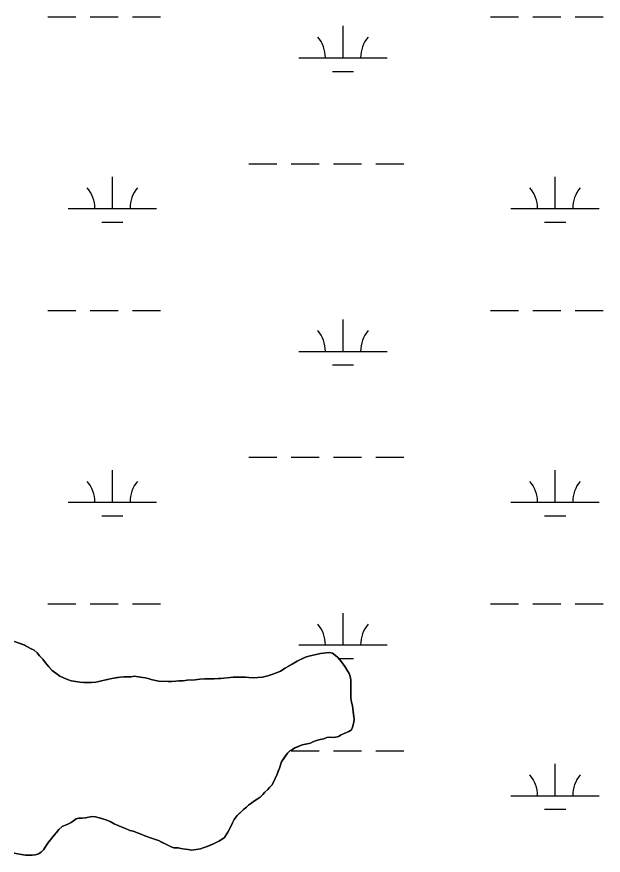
# Model space of a CAD drawing. Extents: x 3281947 to 3319794, y 715894 to 741249.
# Drawn here: x 3312445 to 3313110, y 737079 to 738029 of the extents above; entities that cross this region are included whole.
import ezdxf

# ---------------------------------------------------------------- set-up
doc = ezdxf.new("R2010")
doc.units = 0
for name, color, linetype in [('V-SITE-VEGE', 7, 'Continuous'), ('V-TOPO-SHOR', 7, 'Continuous'), ('V-WETL-SWMP', 7, 'Continuous')]:
    doc.layers.add(name, color=color, linetype=linetype)

msp = doc.modelspace()

# ---------------------------------------------------------------- linework, layer by layer
at = {"layer": 'V-SITE-VEGE'}
for p, q in [((3312442.02, 737321.17), (3312444.97, 737320.19)), ((3312444.97, 737320.19), (3312452.58, 737317.25)), ((3312452.58, 737317.25), (3312459.96, 737313.33)), ((3312459.96, 737313.33), (3312464.14, 737311.37)), ((3312464.14, 737311.37), (3312467.58, 737308.43)), ((3312467.58, 737308.43), (3312470.53, 737305)), ((3312470.53, 737305), (3312473.98, 737301.32)), ((3312473.98, 737301.32), (3312477.17, 737297.15)), ((3312762.31, 737298.98), (3312771.88, 737303.42)), ((3312771.88, 737303.42), (3312775.81, 737304.65)), ((3312775.81, 737304.65), (3312789.07, 737307.61)), ((3312789.07, 737307.61), (3312798.65, 737308.61)), ((3312798.65, 737308.61), (3312802.58, 737307.88)), ((3312802.58, 737307.88), (3312806.02, 737305.18)), ((3312806.02, 737305.18), (3312808.48, 737302.97)), ((3312808.48, 737302.97), (3312810.69, 737300.52)), ((3312810.69, 737300.52), (3312813.89, 737296.59)), ((3312477.17, 737297.15), (3312481.11, 737292.49)), ((3312481.11, 737292.49), (3312484.79, 737288.31)), ((3312743.42, 737287.42), (3312748.81, 737290.86)), ((3312748.81, 737290.86), (3312756.91, 737295.54)), ((3312756.91, 737295.54), (3312762.31, 737298.98)), ((3312813.89, 737296.59), (3312817.33, 737291.93)), ((3312817.33, 737291.93), (3312821.27, 737284.81)), ((3312484.79, 737288.31), (3312490.2, 737284.15)), ((3312490.2, 737284.15), (3312493.4, 737281.94)), ((3312493.4, 737281.94), (3312497.58, 737279.98)), ((3312554.56, 737279.81), (3312562.17, 737280.8)), ((3312562.17, 737280.8), (3312570.27, 737281.3)), ((3312570.27, 737281.3), (3312574.21, 737281.31)), ((3312574.21, 737281.31), (3312577.64, 737281.8)), ((3312577.64, 737281.8), (3312584.76, 737280.83)), ((3312584.76, 737280.83), (3312590.17, 737279.86)), ((3312676.13, 737279.22), (3312689.88, 737280.72)), ((3312689.88, 737280.72), (3312694.55, 737280.97)), ((3312694.55, 737280.97), (3312698.23, 737280.73)), ((3312698.23, 737280.73), (3312703.88, 737280.73)), ((3312703.88, 737280.73), (3312707.81, 737280.25)), ((3312717.88, 737280.26), (3312723.28, 737280.76)), ((3312723.28, 737280.76), (3312729.42, 737282.24)), ((3312729.42, 737282.24), (3312733.84, 737283.72)), ((3312733.84, 737283.72), (3312739.24, 737285.69)), ((3312739.24, 737285.69), (3312743.42, 737287.42)), ((3312821.27, 737284.81), (3312822.75, 737281.38)), ((3312822.75, 737281.38), (3312823.49, 737277.7)), ((3312497.58, 737279.98), (3312502.25, 737278.02)), ((3312502.25, 737278.02), (3312506.18, 737276.8)), ((3312506.18, 737276.8), (3312516, 737275.09)), ((3312516, 737275.09), (3312520.18, 737274.61)), ((3312520.18, 737274.61), (3312524.85, 737274.86)), ((3312524.85, 737274.86), (3312529.27, 737274.62)), ((3312529.27, 737274.62), (3312534.18, 737275.11)), ((3312534.18, 737275.11), (3312537.62, 737275.86)), ((3312537.62, 737275.86), (3312547.19, 737278.33)), ((3312547.19, 737278.33), (3312547.93, 737278.33)), ((3312547.93, 737278.33), (3312550.38, 737279.07)), ((3312550.38, 737279.07), (3312554.56, 737279.81)), ((3312590.17, 737279.86), (3312593.61, 737279.12)), ((3312593.61, 737279.12), (3312596.8, 737278.14)), ((3312596.8, 737278.14), (3312601.72, 737277.17)), ((3312601.72, 737277.17), (3312605.65, 737276.19)), ((3312605.65, 737276.19), (3312616.21, 737275.71)), ((3312616.21, 737275.71), (3312620.38, 737275.72)), ((3312620.38, 737275.72), (3312624.81, 737276.21)), ((3312624.81, 737276.21), (3312633.4, 737276.71)), ((3312633.4, 737276.71), (3312637.82, 737277.21)), ((3312637.82, 737277.21), (3312646.91, 737277.72)), ((3312646.91, 737277.72), (3312652.31, 737278.46)), ((3312652.31, 737278.46), (3312657.71, 737278.96)), ((3312657.71, 737278.96), (3312662.87, 737278.96)), ((3312662.87, 737278.96), (3312668.27, 737278.72)), ((3312668.27, 737278.72), (3312672.94, 737279.22)), ((3312672.94, 737279.22), (3312676.13, 737279.22)), ((3312707.81, 737280.25), (3312712.72, 737280.01)), ((3312712.72, 737280.01), (3312717.88, 737280.26)), ((3312823.49, 737277.7), (3312823.52, 737256.82)), ((3312823.52, 737256.82), (3312824.02, 737252.64)), ((3312824.02, 737252.64), (3312825.25, 737248.47)), ((3312825.25, 737248.47), (3312825.99, 737241.84)), ((3312825.99, 737241.84), (3312827.23, 737233.24)), ((3312827.23, 737233.24), (3312826.75, 737229.81)), ((3312825.28, 737224.16), (3312824.06, 737221.21)), ((3312826.75, 737229.81), (3312825.28, 737224.16)), ((3312812.52, 737215.3), (3312809.33, 737213.57)), ((3312815.96, 737216.78), (3312812.52, 737215.3)), ((3312821.11, 737219.24), (3312815.96, 737216.78)), ((3312824.06, 737221.21), (3312821.11, 737219.24)), ((3312777.66, 737206.17), (3312768.33, 737203.95)), ((3312780.36, 737207.4), (3312777.66, 737206.17)), ((3312784.53, 737208.88), (3312780.36, 737207.4)), ((3312788.7, 737210.11), (3312784.53, 737208.88)), ((3312792.63, 737211.1), (3312788.7, 737210.11)), ((3312796.31, 737212.33), (3312792.63, 737211.1)), ((3312799.51, 737212.83), (3312796.31, 737212.33)), ((3312804.42, 737212.58), (3312799.51, 737212.83)), ((3312809.33, 737213.57), (3312804.42, 737212.58)), ((3312754.34, 737197.3), (3312751.39, 737194.84)), ((3312757.03, 737199.02), (3312754.34, 737197.3)), ((3312759.98, 737200.74), (3312757.03, 737199.02)), ((3312768.33, 737203.95), (3312759.98, 737200.74)), ((3312751.39, 737194.84), (3312744.77, 737185)), ((3312742.33, 737177.63), (3312739.63, 737170.75)), ((3312744.77, 737185), (3312742.33, 737177.63)), ((3312739.63, 737170.75), (3312735.47, 737161.66)), ((3312733.75, 737158.46), (3312731.3, 737155.76)), ((3312735.47, 737161.66), (3312733.75, 737158.46)), ((3312723.46, 737147.89), (3312720.51, 737144.69)), ((3312725.66, 737150.59), (3312723.46, 737147.89)), ((3312729.1, 737153.55), (3312725.66, 737150.59)), ((3312731.3, 737155.76), (3312729.1, 737153.55)), ((3312711.19, 737138.54), (3312707.5, 737135.83)), ((3312714.13, 737140.51), (3312711.19, 737138.54)), ((3312717.32, 737142.48), (3312714.13, 737140.51)), ((3312720.51, 737144.69), (3312717.32, 737142.48)), ((3312701.62, 737130.67), (3312694.5, 737124.03)), ((3312705.05, 737133.38), (3312701.62, 737130.67)), ((3312707.5, 737135.83), (3312705.05, 737133.38)), ((3312512.03, 737120.11), (3312509.08, 737118.14)), ((3312514.97, 737120.85), (3312512.03, 737120.11)), ((3312522.34, 737121.35), (3312514.97, 737120.85)), ((3312529.71, 737122.84), (3312522.34, 737121.35)), ((3312533.88, 737122.35), (3312529.71, 737122.84)), ((3312541.99, 737120.4), (3312533.88, 737122.35)), ((3312545.67, 737119.17), (3312541.99, 737120.4)), ((3312691.07, 737119.36), (3312689.11, 737115.67)), ((3312694.5, 737124.03), (3312691.07, 737119.36)), ((3312496.07, 737111.5), (3312492.39, 737108.3)), ((3312502.46, 737114.2), (3312496.07, 737111.5)), ((3312506.14, 737115.93), (3312502.46, 737114.2)), ((3312509.08, 737118.14), (3312506.14, 737115.93)), ((3312550.34, 737117.22), (3312545.67, 737119.17)), ((3312555.01, 737114.52), (3312550.34, 737117.22)), ((3312563.12, 737111.34), (3312555.01, 737114.52)), ((3312568.04, 737109.13), (3312563.12, 737111.34)), ((3312687.15, 737111.5), (3312683.97, 737105.1)), ((3312689.11, 737115.67), (3312687.15, 737111.5)), ((3312487, 737101.91), (3312479.89, 737092.81)), ((3312489.45, 737104.61), (3312487, 737101.91)), ((3312492.39, 737108.3), (3312489.45, 737104.61)), ((3312572.71, 737107.17), (3312568.04, 737109.13)), ((3312576.64, 737106.2), (3312572.71, 737107.17)), ((3312581.31, 737104.24), (3312576.64, 737106.2)), ((3312586.22, 737102.52), (3312581.31, 737104.24)), ((3312589.91, 737101.06), (3312586.22, 737102.52)), ((3312598.51, 737098.12), (3312589.91, 737101.06)), ((3312683.97, 737105.1), (3312680.04, 737099.21)), ((3312479.89, 737092.81), (3312477.68, 737089.12)), ((3312605.14, 737095.67), (3312598.51, 737098.12)), ((3312614.97, 737090.77), (3312605.14, 737095.67)), ((3312619.64, 737088.57), (3312614.97, 737090.77)), ((3312668.26, 737092.31), (3312659.43, 737088.37)), ((3312673.66, 737095.02), (3312668.26, 737092.31)), ((3312677.34, 737097.24), (3312673.66, 737095.02)), ((3312680.04, 737099.21), (3312677.34, 737097.24)), ((3312445.76, 737080.49), (3312441.59, 737081.46)), ((3312472.29, 737082.49), (3312469.34, 737080.52)), ((3312474.99, 737085.19), (3312472.29, 737082.49)), ((3312477.68, 737089.12), (3312474.99, 737085.19)), ((3312622.59, 737087.34), (3312619.64, 737088.57)), ((3312627.5, 737087.35), (3312622.59, 737087.34)), ((3312630.45, 737086.62), (3312627.5, 737087.35)), ((3312635.61, 737085.89), (3312630.45, 737086.62)), ((3312638.8, 737085.65), (3312635.61, 737085.89)), ((3312642.73, 737084.91), (3312638.8, 737085.65)), ((3312648.13, 737085.66), (3312642.73, 737084.91)), ((3312652.8, 737086.15), (3312648.13, 737085.66)), ((3312655.74, 737087.39), (3312652.8, 737086.15)), ((3312659.43, 737088.37), (3312655.74, 737087.39)), ((3312449.94, 737079.76), (3312445.76, 737080.49)), ((3312454.61, 737079.27), (3312449.94, 737079.76)), ((3312459.03, 737079.03), (3312454.61, 737079.27)), ((3312465.66, 737079.53), (3312459.03, 737079.03)), ((3312469.34, 737080.52), (3312465.66, 737079.53))]:
    msp.add_line(p, q, dxfattribs=at)
at = {"layer": 'V-TOPO-SHOR'}
for points in [[(3312672.94, 737279.22), (3312668.27, 737278.72), (3312662.87, 737278.96), (3312657.71, 737278.96), (3312652.31, 737278.46), (3312646.91, 737277.72), (3312642.73, 737277.46), (3312637.82, 737277.21), (3312633.4, 737276.71), (3312628.49, 737276.46), (3312624.81, 737276.21), (3312620.38, 737275.72), (3312616.21, 737275.71), (3312611.3, 737275.95), (3312605.65, 737276.19), (3312601.72, 737277.17), (3312596.8, 737278.14), (3312593.61, 737279.12), (3312590.17, 737279.85), (3312584.76, 737280.83), (3312581.08, 737281.32), (3312577.64, 737281.8), (3312574.21, 737281.31), (3312570.27, 737281.3), (3312565.85, 737281.05), (3312562.17, 737280.8), (3312558.24, 737280.3), (3312554.56, 737279.81), (3312550.38, 737279.07), (3312547.93, 737278.33), (3312547.19, 737278.33), (3312542.53, 737277.09), (3312537.62, 737275.86), (3312534.18, 737275.11), (3312529.27, 737274.62), (3312524.85, 737274.86), (3312520.18, 737274.61), (3312516, 737275.09), (3312511.58, 737275.82), (3312506.18, 737276.8), (3312502.25, 737278.02), (3312497.58, 737279.98), (3312493.4, 737281.94), (3312490.2, 737284.15), (3312487.75, 737286.11), (3312484.79, 737288.31), (3312481.11, 737292.49), (3312477.17, 737297.15), (3312473.97, 737301.32), (3312470.53, 737305), (3312467.58, 737308.43), (3312464.14, 737311.38), (3312459.96, 737313.33), (3312455.78, 737315.54), (3312452.58, 737317.25), (3312449.39, 737318.48), (3312444.97, 737320.19), (3312442.02, 737321.17)], [(3312680.04, 737099.21), (3312682.01, 737102.16), (3312683.97, 737105.1), (3312685.44, 737108.05), (3312687.15, 737111.5), (3312689.11, 737115.67), (3312691.07, 737119.36), (3312694.5, 737124.03), (3312697.94, 737127.23), (3312701.62, 737130.67), (3312705.05, 737133.38), (3312707.5, 737135.83), (3312711.19, 737138.54), (3312714.13, 737140.51), (3312717.32, 737142.48), (3312720.51, 737144.69), (3312723.45, 737147.89), (3312725.66, 737150.59), (3312729.1, 737153.55), (3312731.3, 737155.76), (3312733.75, 737158.46), (3312735.47, 737161.66), (3312737.43, 737165.83), (3312739.63, 737170.75), (3312741.1, 737174.44), (3312742.33, 737177.63), (3312743.8, 737182.05), (3312744.77, 737185), (3312746.98, 737188.2), (3312749.19, 737191.64), (3312751.39, 737194.83), (3312754.34, 737197.3), (3312757.03, 737199.02), (3312759.98, 737200.74), (3312763.17, 737201.97), (3312768.33, 737203.95), (3312772.25, 737204.93), (3312776.43, 737205.92), (3312777.66, 737206.17), (3312780.36, 737207.4), (3312784.53, 737208.88), (3312788.7, 737210.11), (3312792.63, 737211.1), (3312796.31, 737212.33), (3312799.51, 737212.83), (3312804.42, 737212.58), (3312809.33, 737213.57), (3312812.52, 737215.3), (3312815.96, 737216.78), (3312821.11, 737219.24), (3312824.06, 737221.21), (3312825.28, 737224.16), (3312826.75, 737229.81), (3312827.23, 737233.24), (3312826.49, 737238.65), (3312825.99, 737241.84), (3312825.25, 737248.47), (3312824.02, 737252.64), (3312823.52, 737256.82), (3312823.51, 737260.99), (3312823.51, 737264.68), (3312823.51, 737267.87), (3312823.5, 737272.54), (3312823.49, 737277.7), (3312822.75, 737281.38), (3312821.27, 737284.81), (3312819.55, 737288.01), (3312817.33, 737291.93), (3312813.89, 737296.59), (3312810.69, 737300.52), (3312808.48, 737302.97), (3312806.02, 737305.18), (3312802.58, 737307.88), (3312798.65, 737308.61), (3312793.49, 737308.11), (3312789.07, 737307.61), (3312784.65, 737306.62), (3312781.21, 737305.89), (3312775.81, 737304.65), (3312771.88, 737303.42), (3312767.71, 737301.45), (3312762.31, 737298.98), (3312756.91, 737295.54), (3312752.25, 737292.83), (3312748.81, 737290.86), (3312743.42, 737287.42), (3312739.24, 737285.69), (3312733.84, 737283.72), (3312729.42, 737282.24), (3312723.28, 737280.76), (3312717.88, 737280.26), (3312712.72, 737280.01), (3312707.81, 737280.25), (3312703.88, 737280.73), (3312698.23, 737280.73), (3312694.55, 737280.97), (3312689.88, 737280.72), (3312684.97, 737280.22), (3312681.29, 737279.72), (3312676.13, 737279.22), (3312672.94, 737279.22)], [(3312441.59, 737081.46), (3312445.77, 737080.49), (3312449.94, 737079.76), (3312454.61, 737079.27), (3312459.03, 737079.03), (3312462.22, 737079.28), (3312465.66, 737079.53), (3312469.34, 737080.52), (3312472.29, 737082.49), (3312474.99, 737085.19), (3312477.68, 737089.12), (3312479.89, 737092.81), (3312481.85, 737095.27), (3312484.3, 737098.46), (3312487, 737101.91), (3312489.45, 737104.61), (3312492.39, 737108.3), (3312496.07, 737111.5), (3312499.51, 737112.97), (3312502.46, 737114.2), (3312506.14, 737115.93), (3312509.08, 737118.14), (3312512.03, 737120.11), (3312514.97, 737120.85), (3312518.66, 737121.1), (3312522.34, 737121.35), (3312526.02, 737122.1), (3312529.71, 737122.84), (3312533.88, 737122.35), (3312539.04, 737121.13), (3312541.99, 737120.4), (3312545.67, 737119.17), (3312550.34, 737117.22), (3312555.01, 737114.52), (3312559.44, 737112.81), (3312563.12, 737111.34), (3312568.04, 737109.13), (3312572.71, 737107.17), (3312576.64, 737106.2), (3312581.31, 737104.24), (3312586.22, 737102.52), (3312589.91, 737101.06), (3312593.35, 737099.83), (3312598.51, 737098.12), (3312605.14, 737095.67), (3312608.09, 737094.2), (3312614.97, 737090.77), (3312619.64, 737088.57), (3312622.59, 737087.34), (3312627.5, 737087.35), (3312630.45, 737086.62), (3312635.61, 737085.89), (3312638.8, 737085.65), (3312642.73, 737084.91), (3312648.13, 737085.66), (3312652.8, 737086.15), (3312655.74, 737087.39), (3312659.43, 737088.37), (3312663.35, 737090.1), (3312668.26, 737092.31), (3312673.66, 737095.02), (3312677.34, 737097.24), (3312680.04, 737099.21)]]:
    msp.add_lwpolyline(points, dxfattribs=at)
at = {"layer": 'V-WETL-SWMP'}
for p, q in [((3312479.61, 738029.09), (3312511.61, 738029.09)), ((3312527.61, 738029.09), (3312559.61, 738029.09)), ((3312575.61, 738029.09), (3312607.61, 738029.09)), ((3312981.52, 738029.09), (3313013.52, 738029.09)), ((3313029.52, 738029.09), (3313061.52, 738029.09)), ((3313077.52, 738029.09), (3313109.52, 738029.09)), ((3312814.46, 737982.66), (3312814.46, 738018.66)), ((3312764.46, 737982.66), (3312864.46, 737982.66)), ((3312802.46, 737967.22), (3312826.46, 737967.22)), ((3312707.61, 737862.58), (3312739.61, 737862.58)), ((3312755.61, 737862.58), (3312787.61, 737862.58)), ((3312803.61, 737862.58), (3312835.61, 737862.58)), ((3312851.61, 737862.58), (3312883.61, 737862.58)), ((3312553.02, 737811.84), (3312553.02, 737847.84)), ((3313054.93, 737811.84), (3313054.93, 737847.84)), ((3312503.02, 737811.84), (3312603.02, 737811.84)), ((3313004.93, 737811.84), (3313104.93, 737811.84)), ((3312541.02, 737796.41), (3312565.02, 737796.41)), ((3313042.93, 737796.41), (3313066.93, 737796.41)), ((3312479.61, 737696.41), (3312511.61, 737696.41)), ((3312527.61, 737696.41), (3312559.61, 737696.41)), ((3312575.61, 737696.41), (3312607.61, 737696.41)), ((3312981.52, 737696.41), (3313013.52, 737696.41)), ((3313029.52, 737696.41), (3313061.52, 737696.41)), ((3313077.52, 737696.41), (3313109.52, 737696.41)), ((3312814.46, 737649.98), (3312814.46, 737685.98)), ((3312764.46, 737649.98), (3312864.46, 737649.98)), ((3312802.46, 737634.55), (3312826.46, 737634.55)), ((3312707.61, 737529.91), (3312739.61, 737529.91)), ((3312755.61, 737529.91), (3312787.61, 737529.91)), ((3312803.61, 737529.91), (3312835.61, 737529.91)), ((3312851.61, 737529.91), (3312883.61, 737529.91)), ((3312553.02, 737479.17), (3312553.02, 737515.17)), ((3313054.93, 737479.17), (3313054.93, 737515.17)), ((3312503.02, 737479.17), (3312603.02, 737479.17)), ((3313004.93, 737479.17), (3313104.93, 737479.17)), ((3312541.02, 737463.74), (3312565.02, 737463.74)), ((3313042.93, 737463.74), (3313066.93, 737463.74)), ((3312479.61, 737363.74), (3312511.61, 737363.74)), ((3312527.61, 737363.74), (3312559.61, 737363.74)), ((3312575.61, 737363.74), (3312607.61, 737363.74)), ((3312981.52, 737363.74), (3313013.52, 737363.74)), ((3313029.52, 737363.74), (3313061.52, 737363.74)), ((3313077.52, 737363.74), (3313109.52, 737363.74)), ((3312814.46, 737317.31), (3312814.46, 737353.31)), ((3312764.46, 737317.31), (3312864.46, 737317.31)), ((3312809.47, 737301.87), (3312826.46, 737301.87)), ((3312755.61, 737197.23), (3312787.61, 737197.23)), ((3312803.61, 737197.23), (3312835.61, 737197.23)), ((3312851.61, 737197.23), (3312883.61, 737197.23)), ((3313054.93, 737146.49), (3313054.93, 737182.49)), ((3313004.93, 737146.49), (3313104.93, 737146.49)), ((3313042.93, 737131.06), (3313066.93, 737131.06))]:
    msp.add_line(p, q, dxfattribs=at)
for points in [[(3312493.4, 737281.94), (3312490.2, 737284.15), (3312484.8, 737288.32), (3312481.11, 737292.48), (3312477.17, 737297.15), (3312473.97, 737301.32), (3312470.53, 737305), (3312467.58, 737308.43), (3312464.14, 737311.38), (3312459.96, 737313.33), (3312452.58, 737317.26), (3312444.97, 737320.19), (3312442.02, 737321.17)], [(3312714.13, 737140.51), (3312717.32, 737142.48), (3312720.51, 737144.69), (3312723.45, 737147.89), (3312725.66, 737150.59), (3312729.1, 737153.55), (3312731.3, 737155.76), (3312733.75, 737158.46), (3312735.47, 737161.66), (3312739.63, 737170.75), (3312742.33, 737177.63), (3312744.77, 737185), (3312751.39, 737194.83), (3312754.34, 737197.3), (3312757.04, 737199.02), (3312759.98, 737200.74), (3312768.33, 737203.94), (3312777.66, 737206.17), (3312780.36, 737207.4), (3312784.53, 737208.88), (3312788.7, 737210.11), (3312792.63, 737211.1), (3312796.31, 737212.33), (3312799.51, 737212.83), (3312804.42, 737212.59), (3312809.33, 737213.58), (3312812.52, 737215.3), (3312815.96, 737216.78), (3312821.11, 737219.24), (3312824.06, 737221.21), (3312825.28, 737224.16), (3312826.75, 737229.81), (3312827.23, 737233.25), (3312826, 737241.84), (3312825.25, 737248.47), (3312824.02, 737252.64), (3312823.52, 737256.82), (3312823.49, 737277.7), (3312822.75, 737281.38), (3312821.27, 737284.81), (3312817.33, 737291.93), (3312813.89, 737296.59), (3312810.69, 737300.52), (3312808.48, 737302.97), (3312806.02, 737305.18), (3312802.58, 737307.88), (3312798.65, 737308.61), (3312789.07, 737307.61), (3312775.81, 737304.65), (3312771.88, 737303.42), (3312762.31, 737298.98), (3312756.91, 737295.54), (3312748.81, 737290.86), (3312743.42, 737287.42), (3312739.24, 737285.69), (3312733.84, 737283.72), (3312729.42, 737282.24), (3312723.28, 737280.76), (3312717.88, 737280.26), (3312712.72, 737280.01), (3312707.81, 737280.25), (3312703.88, 737280.73), (3312698.23, 737280.73), (3312694.55, 737280.97), (3312689.88, 737280.72), (3312676.13, 737279.23), (3312672.94, 737279.22), (3312668.27, 737278.72), (3312662.87, 737278.96), (3312657.71, 737278.96), (3312652.31, 737278.46), (3312646.91, 737277.71), (3312637.82, 737277.21), (3312633.4, 737276.71), (3312624.8, 737276.21), (3312620.38, 737275.72), (3312616.21, 737275.71), (3312605.65, 737276.19), (3312601.72, 737277.17), (3312596.8, 737278.14), (3312593.61, 737279.12), (3312590.17, 737279.85), (3312584.77, 737280.83), (3312577.64, 737281.8), (3312574.2, 737281.31), (3312570.27, 737281.3), (3312562.17, 737280.8), (3312554.56, 737279.81), (3312550.38, 737279.07), (3312547.93, 737278.33), (3312547.19, 737278.33), (3312537.62, 737275.86), (3312534.18, 737275.11), (3312529.27, 737274.62), (3312524.85, 737274.86), (3312520.18, 737274.61), (3312516, 737275.09), (3312506.18, 737276.8), (3312502.25, 737278.02), (3312497.58, 737279.98), (3312493.4, 737281.94)], [(3312441.59, 737081.46), (3312445.77, 737080.49), (3312449.94, 737079.76), (3312454.61, 737079.27), (3312459.03, 737079.03), (3312465.66, 737079.53), (3312469.34, 737080.52), (3312472.29, 737082.48), (3312474.98, 737085.19), (3312477.68, 737089.12), (3312479.89, 737092.81), (3312487, 737101.91), (3312489.45, 737104.61), (3312492.39, 737108.3), (3312496.07, 737111.5), (3312502.46, 737114.21), (3312506.14, 737115.93), (3312509.08, 737118.14), (3312512.03, 737120.11), (3312514.97, 737120.85), (3312522.34, 737121.35), (3312529.71, 737122.84), (3312533.88, 737122.35), (3312541.99, 737120.4), (3312545.68, 737119.17), (3312550.34, 737117.21), (3312555.01, 737114.52), (3312563.12, 737111.34), (3312568.04, 737109.13), (3312572.71, 737107.17), (3312576.64, 737106.2), (3312581.31, 737104.24), (3312586.22, 737102.52), (3312589.91, 737101.06), (3312598.51, 737098.12), (3312605.14, 737095.67), (3312614.97, 737090.77), (3312619.64, 737088.57), (3312622.59, 737087.34), (3312627.5, 737087.35), (3312630.45, 737086.62), (3312635.61, 737085.89), (3312638.8, 737085.65), (3312642.73, 737084.91), (3312648.13, 737085.66), (3312652.8, 737086.15), (3312655.75, 737087.39), (3312659.43, 737088.37), (3312668.26, 737092.31), (3312673.66, 737095.02), (3312677.35, 737097.24), (3312680.04, 737099.2), (3312683.97, 737105.1), (3312687.15, 737111.49), (3312689.11, 737115.67), (3312691.07, 737119.36), (3312694.5, 737124.03), (3312701.62, 737130.67), (3312705.05, 737133.38), (3312707.5, 737135.83), (3312711.19, 737138.54), (3312714.13, 737140.51)]]:
    msp.add_lwpolyline(points, dxfattribs=at)
for centre, start, end in [((3312759.21, 737983.13), 359.22818, 40.77184), ((3312869.7, 737983.13), 139.22818, 180.77184), ((3312497.78, 737812.32), 359.22818, 40.77184), ((3312608.26, 737812.32), 139.22818, 180.77184), ((3312999.68, 737812.32), 359.22818, 40.77184), ((3313110.17, 737812.32), 139.22818, 180.77184), ((3312759.21, 737650.45), 359.22818, 40.77184), ((3312869.7, 737650.45), 139.22818, 180.77184), ((3312497.78, 737479.64), 359.22818, 40.77184), ((3312608.26, 737479.64), 139.22818, 180.77184), ((3312999.68, 737479.64), 359.22818, 40.77184), ((3313110.17, 737479.64), 139.22818, 180.77184), ((3312759.21, 737317.78), 359.22818, 40.77184), ((3312869.7, 737317.78), 139.22818, 180.77184), ((3312999.68, 737146.97), 359.22818, 40.77184), ((3313110.17, 737146.97), 139.22818, 180.77184)]:
    msp.add_arc(centre, 35.25, start, end, dxfattribs=at)

doc.saveas('drawing.dxf')
